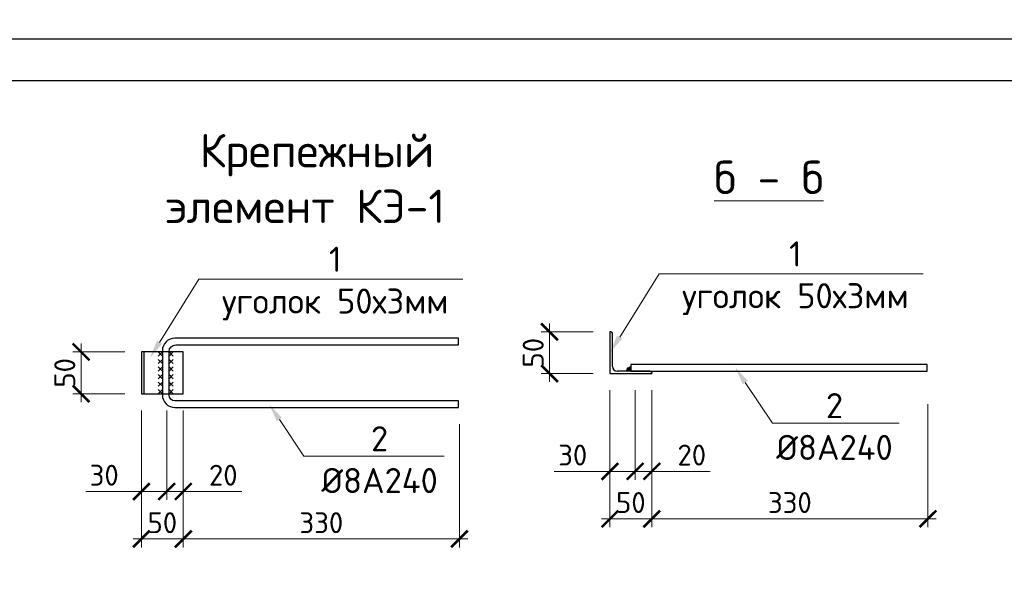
# Model space of a CAD drawing. Header units: millimetres. Extents: x 363306 to 7757304, y 1022887 to 1207196.
# Tile 315 of 656: x 1381800 to 1393567, y 1082055 to 1088906. Entities that reach past the tile are written whole.
import ezdxf
from ezdxf import colors
from ezdxf.entities.mleader import LeaderData, LeaderLine
from ezdxf.enums import TextEntityAlignment as Align
from ezdxf.math import Vec2, Vec3

# ---------------------------------------------------------------- set-up
doc = ezdxf.new("R2010")
doc.units = ezdxf.units.MM
doc.layers.add('0 @ 100', color=7, linetype='Continuous')
doc.layers.add('O3SAD', color=1, linetype='Continuous')
doc.styles.add('Arial', font='arial.ttf')
doc.styles.add('iso', font='isocpeur.TTF')
doc.styles.add('ГОСТ 2.304', font='isocpeui.ttf')
doc.dimstyles.new('Дв зас-М10', dxfattribs={"dimscale": 0, "dimtxt": 250, "dimasz": 200, "dimexe": 100, "dimexo": 200, "dimgap": 70, "dimtad": 1, "dimdec": 0, "dimlfac": 0.1, "dimzin": 0, "dimdsep": 46, "dimtxsty": 'iso', "dimblk": 'ARCHTICK', "dimcen": 300, "dimdle": 100, "dimclrd": 251, "dimclre": 251, "dimclrt": 251, "dimadec": 0, "dimazin": 0, "dimtfac": 1, "dimtdec": 0, "dimtofl": 0, "dimtmove": 0, "dimatfit": 3, "dimldrblk": 'OPEN30', "dimfxl": 0, "dimtolj": 1, "dimtzin": 0, "dimlwd": 0, "dimlwe": 0, "dimarcsym": 0})

# ---------------------------------------------------------------- blocks, each defined once
blk = doc.blocks.new('_ArchTick')
at = {"color": 0, "linetype": 'ByBlock', "const_width": 0.15}
blk.add_lwpolyline([(-0.5, -0.5), (0.5, 0.5)], dxfattribs=at)
blk = doc.blocks.new('*D1189')
at = {"color": 251, "lineweight": 0, "transparency": 16777216}
for p, q in [((1382534, 1084331), (1382534, 1085031)), ((1383055, 1084931), (1382434, 1084931)), ((1383055, 1084431), (1382434, 1084431))]:
    blk.add_line(p, q, dxfattribs=at)
at = {"layer": 'Defpoints', "color": 0, "lineweight": 25, "transparency": 16777216}
for p in [(1382534, 1084931), (1383255, 1084931), (1383255, 1084431)]:
    blk.add_point(p, dxfattribs=at)
at = {"color": 251, "lineweight": 0, "transparency": 16777216, "xscale": 200, "yscale": 200, "zscale": 200}
for p, rotation in [((1382534, 1084931), 90), ((1382534, 1084431), 270)]:
    blk.add_blockref('_ArchTick', p, dxfattribs=dict(at, rotation=rotation))
at = {"color": 251, "lineweight": 9, "transparency": 16777216, "insert": (1382339, 1084681), "char_height": 250, "attachment_point": 5, "rotation": 90, "style": 'iso'}
blk.add_mtext('\\A1;50', dxfattribs=at)
blk = doc.blocks.new('_Open30')
at = {"color": 0, "linetype": 'ByBlock', "lineweight": -2}
for p, q in [((-1, 0.268), (0, 0)), ((0, 0), (-1, -0.268)), ((0, 0), (-1, 0))]:
    blk.add_line(p, q, dxfattribs=at)
blk = doc.blocks.new('*D1059')
at = {"color": 251, "lineweight": 0, "transparency": 16777216}
for p, q in [((1383255, 1084231), (1383255, 1083161)), ((1383557, 1084231), (1383557, 1083161)), ((1383255, 1083261), (1382590, 1083261)), ((1383557, 1083261), (1383155, 1083261))]:
    blk.add_line(p, q, dxfattribs=at)
at = {"layer": 'Defpoints', "color": 0, "lineweight": 25, "transparency": 16777216}
for p in [(1383255, 1084431), (1383557, 1084431), (1383557, 1083261)]:
    blk.add_point(p, dxfattribs=at)
at = {"color": 251, "lineweight": 0, "transparency": 16777216, "xscale": 200, "yscale": 200, "zscale": 200, "rotation": 180}
blk.add_blockref('_ArchTick', (1383255, 1083261), dxfattribs=at)
at = {"color": 251, "lineweight": 0, "transparency": 16777216, "xscale": 200, "yscale": 200, "zscale": 200}
blk.add_blockref('_ArchTick', (1383557, 1083261), dxfattribs=at)
at = {"color": 251, "lineweight": 9, "transparency": 16777216, "insert": (1382810, 1083456), "char_height": 250, "attachment_point": 5, "style": 'iso'}
blk.add_mtext('\\A1;30', dxfattribs=at)
blk = doc.blocks.new('*D1060')
at = {"color": 251, "lineweight": 0, "transparency": 16777216}
for p, q in [((1383557, 1084231), (1383557, 1083161)), ((1383755, 1084231), (1383755, 1083161)), ((1383457, 1083261), (1383855, 1083261)), ((1384453, 1083261), (1383755, 1083261))]:
    blk.add_line(p, q, dxfattribs=at)
at = {"layer": 'Defpoints', "color": 0, "lineweight": 25, "transparency": 16777216}
for p in [(1383557, 1084431), (1383755, 1084431), (1383755, 1083261)]:
    blk.add_point(p, dxfattribs=at)
at = {"color": 251, "lineweight": 0, "transparency": 16777216, "xscale": 200, "yscale": 200, "zscale": 200, "rotation": 180}
blk.add_blockref('_ArchTick', (1383557, 1083261), dxfattribs=at)
at = {"color": 251, "lineweight": 0, "transparency": 16777216, "xscale": 200, "yscale": 200, "zscale": 200}
blk.add_blockref('_ArchTick', (1383755, 1083261), dxfattribs=at)
at = {"color": 251, "lineweight": 9, "transparency": 16777216, "insert": (1384233, 1083456), "char_height": 250, "attachment_point": 5, "style": 'iso'}
blk.add_mtext('\\A1;20', dxfattribs=at)
blk = doc.blocks.new('*D1061')
at = {"color": 251, "lineweight": 0, "transparency": 16777216}
for p, q in [((1383255, 1083309), (1383255, 1082593)), ((1383755, 1083309), (1383755, 1082593)), ((1383155, 1082693), (1383855, 1082693))]:
    blk.add_line(p, q, dxfattribs=at)
at = {"layer": 'Defpoints', "color": 0, "lineweight": 25, "transparency": 16777216}
for p in [(1383255, 1083509), (1383755, 1083509), (1383755, 1082693)]:
    blk.add_point(p, dxfattribs=at)
at = {"color": 251, "lineweight": 0, "transparency": 16777216, "xscale": 200, "yscale": 200, "zscale": 200, "rotation": 180}
blk.add_blockref('_ArchTick', (1383255, 1082693), dxfattribs=at)
at = {"color": 251, "lineweight": 0, "transparency": 16777216, "xscale": 200, "yscale": 200, "zscale": 200}
blk.add_blockref('_ArchTick', (1383755, 1082693), dxfattribs=at)
at = {"color": 251, "lineweight": 9, "transparency": 16777216, "insert": (1383505, 1082888), "char_height": 250, "attachment_point": 5, "style": 'iso'}
blk.add_mtext('\\A1;50', dxfattribs=at)
blk = doc.blocks.new('*D1062')
at = {"color": 251, "lineweight": 0, "transparency": 16777216}
for p, q in [((1387055, 1084066), (1387055, 1082593)), ((1383755, 1083638), (1383755, 1082593)), ((1383655, 1082693), (1387155, 1082693))]:
    blk.add_line(p, q, dxfattribs=at)
at = {"layer": 'Defpoints', "color": 0, "lineweight": 25, "transparency": 16777216}
for p in [(1387055, 1084266), (1383755, 1083838), (1387055, 1082693)]:
    blk.add_point(p, dxfattribs=at)
at = {"color": 251, "lineweight": 0, "transparency": 16777216, "xscale": 200, "yscale": 200, "zscale": 200, "rotation": 180}
blk.add_blockref('_ArchTick', (1383755, 1082693), dxfattribs=at)
at = {"color": 251, "lineweight": 0, "transparency": 16777216, "xscale": 200, "yscale": 200, "zscale": 200}
blk.add_blockref('_ArchTick', (1387055, 1082693), dxfattribs=at)
at = {"color": 251, "transparency": 16777216, "insert": (1385405, 1082888), "char_height": 250, "attachment_point": 5, "style": 'iso'}
blk.add_mtext('\\A1;330', dxfattribs=at)
blk = doc.blocks.new('*D1063')
at = {"color": 251, "lineweight": 0, "transparency": 16777216}
for p, q in [((1388132, 1084572), (1388132, 1085272)), ((1388654, 1085172), (1388032, 1085172)), ((1388654, 1084672), (1388032, 1084672))]:
    blk.add_line(p, q, dxfattribs=at)
at = {"layer": 'Defpoints', "color": 0, "lineweight": 25, "transparency": 16777216}
for p in [(1388132, 1085172), (1388854, 1085172), (1388854, 1084672)]:
    blk.add_point(p, dxfattribs=at)
at = {"color": 251, "lineweight": 0, "transparency": 16777216, "xscale": 200, "yscale": 200, "zscale": 200}
for p, rotation in [((1388132, 1085172), 90), ((1388132, 1084672), 270)]:
    blk.add_blockref('_ArchTick', p, dxfattribs=dict(at, rotation=rotation))
at = {"color": 251, "lineweight": 9, "transparency": 16777216, "insert": (1387937, 1084922), "char_height": 250, "attachment_point": 5, "rotation": 90, "style": 'iso'}
blk.add_mtext('\\A1;50', dxfattribs=at)
blk = doc.blocks.new('*D1064')
at = {"color": 251, "lineweight": 0, "transparency": 16777216}
for p, q in [((1388854, 1084472), (1388854, 1083402)), ((1389155, 1084472), (1389155, 1083402)), ((1388854, 1083502), (1388189, 1083502)), ((1389155, 1083502), (1388754, 1083502))]:
    blk.add_line(p, q, dxfattribs=at)
at = {"layer": 'Defpoints', "color": 0, "lineweight": 25, "transparency": 16777216}
for p in [(1388854, 1084672), (1389155, 1084672), (1389155, 1083502)]:
    blk.add_point(p, dxfattribs=at)
at = {"color": 251, "lineweight": 0, "transparency": 16777216, "xscale": 200, "yscale": 200, "zscale": 200, "rotation": 180}
blk.add_blockref('_ArchTick', (1388854, 1083502), dxfattribs=at)
at = {"color": 251, "lineweight": 0, "transparency": 16777216, "xscale": 200, "yscale": 200, "zscale": 200}
blk.add_blockref('_ArchTick', (1389155, 1083502), dxfattribs=at)
at = {"color": 251, "lineweight": 9, "transparency": 16777216, "insert": (1388409, 1083697), "char_height": 250, "attachment_point": 5, "style": 'iso'}
blk.add_mtext('\\A1;30', dxfattribs=at)
blk = doc.blocks.new('*D1065')
at = {"color": 251, "lineweight": 0, "transparency": 16777216}
for p, q in [((1389155, 1084472), (1389155, 1083402)), ((1389354, 1084472), (1389354, 1083402)), ((1389055, 1083502), (1389454, 1083502)), ((1390052, 1083502), (1389354, 1083502))]:
    blk.add_line(p, q, dxfattribs=at)
at = {"layer": 'Defpoints', "color": 0, "lineweight": 25, "transparency": 16777216}
for p in [(1389155, 1084672), (1389354, 1084672), (1389354, 1083502)]:
    blk.add_point(p, dxfattribs=at)
at = {"color": 251, "lineweight": 0, "transparency": 16777216, "xscale": 200, "yscale": 200, "zscale": 200, "rotation": 180}
blk.add_blockref('_ArchTick', (1389155, 1083502), dxfattribs=at)
at = {"color": 251, "lineweight": 0, "transparency": 16777216, "xscale": 200, "yscale": 200, "zscale": 200}
blk.add_blockref('_ArchTick', (1389354, 1083502), dxfattribs=at)
at = {"color": 251, "lineweight": 9, "transparency": 16777216, "insert": (1389832, 1083697), "char_height": 250, "attachment_point": 5, "style": 'iso'}
blk.add_mtext('\\A1;20', dxfattribs=at)
blk = doc.blocks.new('*D1066')
at = {"color": 251, "lineweight": 0, "transparency": 16777216}
for p, q in [((1388854, 1083550), (1388854, 1082834)), ((1389354, 1083550), (1389354, 1082834)), ((1388754, 1082934), (1389454, 1082934))]:
    blk.add_line(p, q, dxfattribs=at)
at = {"layer": 'Defpoints', "color": 0, "lineweight": 25, "transparency": 16777216}
for p in [(1388854, 1083750), (1389354, 1083750), (1389354, 1082934)]:
    blk.add_point(p, dxfattribs=at)
at = {"color": 251, "lineweight": 0, "transparency": 16777216, "xscale": 200, "yscale": 200, "zscale": 200, "rotation": 180}
blk.add_blockref('_ArchTick', (1388854, 1082934), dxfattribs=at)
at = {"color": 251, "lineweight": 0, "transparency": 16777216, "xscale": 200, "yscale": 200, "zscale": 200}
blk.add_blockref('_ArchTick', (1389354, 1082934), dxfattribs=at)
at = {"color": 251, "lineweight": 9, "transparency": 16777216, "insert": (1389104, 1083129), "char_height": 250, "attachment_point": 5, "style": 'iso'}
blk.add_mtext('\\A1;50', dxfattribs=at)
blk = doc.blocks.new('*D1067')
at = {"color": 251, "lineweight": 0, "transparency": 16777216}
for p, q in [((1392654, 1084307), (1392654, 1082834)), ((1389354, 1083879), (1389354, 1082834)), ((1389254, 1082934), (1392754, 1082934))]:
    blk.add_line(p, q, dxfattribs=at)
at = {"layer": 'Defpoints', "color": 0, "lineweight": 25, "transparency": 16777216}
for p in [(1392654, 1084507), (1389354, 1084079), (1392654, 1082934)]:
    blk.add_point(p, dxfattribs=at)
at = {"color": 251, "lineweight": 0, "transparency": 16777216, "xscale": 200, "yscale": 200, "zscale": 200, "rotation": 180}
blk.add_blockref('_ArchTick', (1389354, 1082934), dxfattribs=at)
at = {"color": 251, "lineweight": 0, "transparency": 16777216, "xscale": 200, "yscale": 200, "zscale": 200}
blk.add_blockref('_ArchTick', (1392654, 1082934), dxfattribs=at)
at = {"color": 251, "lineweight": 9, "transparency": 16777216, "insert": (1391004, 1083129), "char_height": 250, "attachment_point": 5, "style": 'iso'}
blk.add_mtext('\\A1;330', dxfattribs=at)

msp = doc.modelspace()

# ---------------------------------------------------------------- hatches: boundary and pattern name
at = {"lineweight": 9}
h = msp.add_hatch(color=256, dxfattribs=at)
edge = h.paths.add_edge_path()
edge.add_line((1389103.687, 1084712.117), (1389103.687, 1084752.117))
edge.add_arc((1389099.182, 1084706.622), 45.718, 84.3450338, 185.6549662)
edge.add_line((1389053.687, 1084702.117), (1389093.687, 1084702.117))
edge.add_line((1389093.687, 1084702.117), (1389103.687, 1084712.117))

# ---------------------------------------------------------------- linework, layer by layer
at = {"color": 146, "lineweight": 30}
for p, q in [((1388865.687, 1085172.117), (1388853.687, 1085172.117)), ((1388853.687, 1085172.117), (1388853.687, 1084672.117)), ((1388883.687, 1084757.117), (1388883.687, 1085154.117)), ((1383255.362, 1084930.843), (1383255.362, 1084430.843)), ((1383755.362, 1084930.843), (1383255.362, 1084930.843)), ((1383285.362, 1084930.843), (1383285.362, 1084430.843)), ((1383755.362, 1084430.843), (1383755.362, 1084930.843)), ((1388853.687, 1084672.117), (1389353.687, 1084672.117)), ((1389335.687, 1084702.117), (1388938.687, 1084702.117)), ((1389353.687, 1084684.117), (1389353.687, 1084672.117)), ((1383255.362, 1084430.843), (1383755.362, 1084430.843))]:
    msp.add_line(p, q, dxfattribs=at)
at = {"lineweight": 9}
for p, q in [((1383505.362, 1084930.843), (1383455.362, 1084880.843)), ((1383505.362, 1084880.843), (1383455.362, 1084930.843)), ((1383585.362, 1084930.843), (1383635.362, 1084880.843)), ((1383585.362, 1084880.843), (1383635.362, 1084930.843)), ((1383505.362, 1084840.843), (1383455.362, 1084790.843)), ((1383505.362, 1084790.843), (1383455.362, 1084840.843)), ((1383585.362, 1084840.843), (1383635.362, 1084790.843)), ((1383585.362, 1084790.843), (1383635.362, 1084840.843)), ((1383505.362, 1084750.843), (1383455.362, 1084700.843)), ((1383505.362, 1084700.843), (1383455.362, 1084750.843)), ((1383505.362, 1084660.843), (1383455.362, 1084610.843)), ((1383505.362, 1084610.843), (1383455.362, 1084660.843)), ((1383585.362, 1084750.843), (1383635.362, 1084700.843)), ((1383585.362, 1084700.843), (1383635.362, 1084750.843)), ((1383585.362, 1084660.843), (1383635.362, 1084610.843)), ((1383585.362, 1084610.843), (1383635.362, 1084660.843)), ((1383505.362, 1084570.843), (1383455.362, 1084520.843)), ((1383505.362, 1084520.843), (1383455.362, 1084570.843)), ((1383585.362, 1084570.843), (1383635.362, 1084520.843)), ((1383585.362, 1084520.843), (1383635.362, 1084570.843)), ((1383505.362, 1084480.843), (1383455.362, 1084430.843)), ((1383505.362, 1084430.843), (1383455.362, 1084480.843)), ((1383585.362, 1084480.843), (1383635.362, 1084430.843)), ((1383585.362, 1084430.843), (1383635.362, 1084480.843))]:
    msp.add_line(p, q, dxfattribs=at)
at = {"lineweight": 30}
msp.add_lwpolyline([(1372706.348, 1088178.072), (1412206.348, 1088178.072), (1412206.348, 1059478.072), (1372706.348, 1059478.072)], close=True, dxfattribs=at)
at = {"color": 5}
msp.add_lwpolyline([(1387045.362, 1084345.843), (1383655.362, 1084345.843, -0.414213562), (1383585.362, 1084415.843), (1383585.362, 1084935.843, -0.414213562), (1383665.362, 1085015.843), (1387045.362, 1085015.843), (1387045.362, 1085095.843), (1383655.362, 1085095.843, 0.414213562), (1383505.362, 1084945.843), (1383505.362, 1084415.843, 0.414213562), (1383655.362, 1084265.843), (1387045.362, 1084265.843), (1387045.362, 1084345.843)], format="xyb", dxfattribs=at)
msp.add_lwpolyline([(1392643.687, 1084782.117), (1389103.687, 1084782.117), (1389103.687, 1084702.117), (1392643.687, 1084702.117)], close=True, dxfattribs=at)
at = {"lineweight": 9}
msp.add_lwpolyline([(1389103.687, 1084712.117), (1389103.687, 1084752.117, 0.473284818), (1389053.687, 1084702.117), (1389093.687, 1084702.117), (1389103.687, 1084712.117)], format="xyb", dxfattribs=at)
at = {"color": 146, "lineweight": 30}
for centre, radius, start, end in [((1388865.687, 1085154.117), 18, 0, 90), ((1388938.687, 1084757.117), 55, 180, 270), ((1389335.687, 1084684.117), 18, 0, 90)]:
    msp.add_arc(centre, radius, start, end, dxfattribs=at)
at = {"layer": 'O3SAD', "color": 1}
msp.add_lwpolyline([(1370706.348, 1088678.072), (1412706.348, 1088678.072), (1412706.348, 1058978.072), (1370706.348, 1058978.072)], close=True, dxfattribs=at)

# ---------------------------------------------------------------- texts
at = {"lineweight": 9, "style": 'iso'}
msp.add_text('%%uб - б', height=400, dxfattribs=at).set_placement((1390753.474, 1086818.719), align=Align.CENTER)
at = {"color": 116, "lineweight": 0, "true_color": 0x136734, "insert": (883892.483, 1087785.858), "char_height": 500, "width": 18765.00851, "attachment_point": 1, "style": 'Arial'}
msp.add_mtext('\\pi1602.2;{\\fISOCPEUR|b0|i1|c204|p34;\\L\\C256;\\c0;План ленточного фундамента для перегородки }', dxfattribs=at)
at = {"lineweight": 9, "char_height": 400, "attachment_point": 1, "style": 'iso'}
for s, insert, width in [('\\pi1764.372;Примерных вид для\\P\\pi488.236;стена монтажа (Газоблок)', (1179462.79, 1087508.085, 0), 9717.00309), ('\\pi1764.372;Примерных вид для\\P\\pi488.236;стена монтажа (Газоблок)', (1224462.79, 1087508.085, 0), 9717.00309), ('\\pi1171.712;Крепежный \\P\\pi762.472;элемент КЭ-1', (1382779.98, 1087540.128), 5098.88054), ('\\pi1764.372;Примерных вид для\\P\\pi488.236;стена монтажа (Газоблок)', (1134531.899, 1087474.922, 0), 9717.00309), ('\\pi1764.372;Примерных вид для\\P\\pi488.236;стена монтажа (Газоблок)', (1269531.899, 1087474.922, 0), 9717.00309), ('\\pi457.168;{\\LГоризонтальная} \\P\\pi1088.684;сетка ГС-1', (1375298.56, 1087421.862), 5098.88054), ('\\pi1764.372;{\\fISOCPEUR|b0|i1|c204|p34;Примерных вид для\\P\\pi488.236;стена монтажа (Газоблок)}', (954613.151, 1083015.009), 9717.00309), ('\\pi1764.372;{\\fISOCPEUR|b0|i1|c204|p34;Примерных вид для\\P\\pi488.236;стена монтажа (Газоблок)}', (999613.151, 1083015.009), 9717.00309), ('\\pi1764.372;{\\fISOCPEUR|b0|i1|c204|p34;Примерных вид для\\P\\pi488.236;стена монтажа (Газоблок)}', (1044613.151, 1083015.009), 9717.00309)]:
    msp.add_mtext(s, dxfattribs=dict(at, insert=insert, width=width))
at = {"layer": '0 @ 100', "color": 7, "insert": (761996.908, 1075986.433), "char_height": 318.940213, "width": 19697.5359, "attachment_point": 4, "style": 'ГОСТ 2.304'}
msp.add_mtext('\\pi5457.36288;{\\fISOCPEUR|b1|i1|c204|p34;Характеристика участка строительства:\\P\\pi0;\\P}Расчетная зимняя температура воздух 15 °С.\\PСкоростной напор ветра   - 38кг/м2.\\PВес снегового покрова    - 50кг/м2.\\PКлассификация зданий по функциональной пожарной опасности - Ф 4.1 \\PКоэффициент надежности по назначению - 0.95\\P\\P^IПроектом разработано подъёмник для мало мобильных граждан населения грузоподъемностью 250 кг. скоростью 0,25 см/с. Двери шахт подъёмника противопожарные с пределом огнестойкости El 30. Подъёмники оборудованы кабинами габаритами 1500х1500 мм, ширина дверей кабины обеспечивает проезд инвалидной коляски. Для экстренных случаев подъёмник оснащен дополнительным аккумулятором и механическим спуском для безопасного спуска пассажира в нулевую отметку. Так же в дверях подъёмника установлены замки датчики которые открываются с ключевыми картами, чтобы открыть двери подъёмника.\\P^IС внешней и внутренней стороны наружных стен предусмотрено обшивка из аквапанелей толщиной 12,5мм с утеплением из минераловатной ваты на кварцевой основе, А =0,040 Вт/мС, толщиной 100мм. (по теплотехническому расчету). Наружная отделка из органическое стекло.\\P^IПодрядчик обязан предоставить заказчику сертификаты соответствия и пожарной безопасности на фасадную систему и все применяемые в данной системе материалы и изделия.\\PКонструкции, изделия и материалы применены по действующим стандартам, ТУ, сертификатам. На путях эвакуации используются отделочные материалы, соответствующие требованиям п. 5.25 ШНК 2.01.02-04.\\PОтделка стен с внутренней стороны окраска водоэмульсионными красками светлых тонов. Во внутренней и наружной отделке использованы современные отделочные материалы используемые на территории Республики Узбекистан.\\P^IКрыша - скатная из металлических профилированных листов с полимерными покрытиями с обеих сторон толщ.0,55мм по металлическим конструкциям.\\P^IПо периметру наружных стен устраивается бетонная отмостка. Бетон кл.В 7,5 шириной 1000 мм, толщиной 50 мм по гравийному основанию толщиной 100 мм -150 мм.\\P^IВсе строительно-монтажные работы вести согласно указаний соответствующих строительных норм и проекта производства работ (П.П.Р.) на основании ШНК 3.01.01 - 03 и КМК 3.01.02 - 00.', dxfattribs=at)

# ---------------------------------------------------------------- dimensions: what is measured, and where the dimension line sits
at = {"lineweight": 9}
for base, p1, p2, picture, middle in [((1388132.083, 1085172.117), (1388853.687, 1084672.117), (1388853.687, 1085172.117), '*D1063', (1388132.083, 1084922.117)), ((1382533.758, 1084930.843), (1383255.362, 1084430.843), (1383255.362, 1084930.843), '*D1189', (1382533.758, 1084680.843))]:
    dim = msp.add_linear_dim(base=base, p1=p1, p2=p2, angle=90, dimstyle='Дв зас-М10', override={"dimscale": 1}, dxfattribs=at)
    dim.commit()
    dim.dimension.update_dxf_attribs({"geometry": picture, "text_midpoint": middle, "dimtype": 160})
for base, p1, p2, override, picture, middle in [((1389155.181, 1083502.047), (1388853.687, 1084672.117), (1389155.181, 1084672.117), {"dimscale": 1}, '*D1064', (1388408.782, 1083502.047)), ((1389353.687, 1083502.047), (1389155.181, 1084672.117), (1389353.687, 1084672.117), {"dimscale": 1, "dimtmove": 1}, '*D1065', (1389831.599, 1083517.428)), ((1383556.857, 1083260.774), (1383255.362, 1084430.843), (1383556.857, 1084430.843), {"dimscale": 1}, '*D1059', (1382810.457, 1083260.774)), ((1383755.362, 1083260.774), (1383556.857, 1084430.843), (1383755.362, 1084430.843), {"dimscale": 1, "dimtmove": 1}, '*D1060', (1384233.274, 1083276.154))]:
    dim = msp.add_linear_dim(base=base, p1=p1, p2=p2, dimstyle='Дв зас-М10', override=override, dxfattribs=at)
    dim.commit()
    dim.dimension.update_dxf_attribs({"geometry": picture, "text_midpoint": middle, "dimtype": 160})
for base, p1, p2, picture, middle in [((1392653.687, 1082934.002), (1389353.687, 1084078.879), (1392653.687, 1084507.117), '*D1067', (1391003.687, 1083129.002)), ((1389353.687, 1082934.002), (1388853.687, 1083750.492), (1389353.687, 1083750.492), '*D1066', (1389103.687, 1083129.002)), ((1383755.362, 1082692.728), (1383255.362, 1083509.219), (1383755.362, 1083509.219), '*D1061', (1383505.362, 1082887.728))]:
    dim = msp.add_linear_dim(base=base, p1=p1, p2=p2, dimstyle='Дв зас-М10', override={"dimscale": 1}, dxfattribs=at)
    dim.commit()
    dim.dimension.update_dxf_attribs({"geometry": picture, "text_midpoint": middle})
dim = msp.add_linear_dim(base=(1387055.362, 1082692.728), p1=(1383755.362, 1083837.605), p2=(1387055.362, 1084265.843), dimstyle='Дв зас-М10', override={"dimscale": 1})
dim.commit()
dim.dimension.update_dxf_attribs({"geometry": '*D1062', "text_midpoint": (1385405.362, 1082887.728)})

# ---------------------------------------------------------------- leaders
ml = msp.add_multileader_mtext('Standard', dxfattribs=at)
ml.set_content('1\\Pуголок 50х3мм', color=256, style='iso')
ml.set_leader_properties(color=256, lineweight=0)
ml.build(insert=Vec2(0, 0))
ml.multileader.update_dxf_attribs({"text_left_attachment_type": 6, "text_right_attachment_type": 6, "dogleg_length": 200, "arrow_head_size": 220})
ctx = ml.context
ctx.base_point, ctx.char_height, ctx.arrow_head_size, ctx.plane_origin = Vec3(1384142.842, 1085799.728), 300, 220, Vec3(1383354.632, 1084858.351)
ctx.left_attachment, ctx.right_attachment, ctx.text_align_type = 6, 6, 1
notes = []
notes.append((ctx, [(0, (1, 1, 0), (1383942.842, 1085799.728), (1, 0), 200, [(0, [(1383354.632, 1084858.351)], 0, [])])]))
ctx.mtext.insert, ctx.mtext.alignment, ctx.mtext.flow_direction = Vec3(1385570.751, 1086189.728), 2, 5
ml = msp.add_multileader_mtext('Standard', dxfattribs=at)
ml.set_content('1\\Pуголок 50х3мм', color=256, style='iso')
ml.set_leader_properties(color=256, lineweight=0)
ml.build(insert=Vec2(0, 0))
ml.multileader.update_dxf_attribs({"text_left_attachment_type": 6, "text_right_attachment_type": 6, "dogleg_length": 200, "arrow_head_size": 220})
ctx = ml.context
ctx.base_point, ctx.char_height, ctx.arrow_head_size, ctx.plane_origin = Vec3(1389641.897, 1085863.494), 300, 220, Vec3(1388853.687, 1084922.117)
ctx.left_attachment, ctx.right_attachment, ctx.text_align_type = 6, 6, 1
notes.append((ctx, [(0, (1, 1, 0), (1389441.897, 1085863.494), (1, 0), 200, [(0, [(1388853.687, 1084922.117)], 0, [])])]))
ctx.mtext.insert, ctx.mtext.alignment, ctx.mtext.flow_direction = Vec3(1391069.806, 1086253.494), 2, 5
ml = msp.add_multileader_mtext('Standard', dxfattribs=at)
ml.set_content('2\\P%%C8A240', color=256, style='iso')
ml.set_leader_properties(color=256, lineweight=0)
ml.build(insert=Vec2(0, 0))
ml.multileader.update_dxf_attribs({"text_left_attachment_type": 6, "text_right_attachment_type": 6, "dogleg_length": 200, "arrow_head_size": 220})
ctx = ml.context
ctx.base_point, ctx.char_height, ctx.arrow_head_size, ctx.plane_origin = Vec3(1390833.11, 1084078.602), 300, 220, Vec3(1390379.523, 1084702.117)
ctx.left_attachment, ctx.right_attachment, ctx.text_align_type = 6, 6, 1
notes.append((ctx, [(0, (1, 1, 0), (1390794.798, 1084078.602), (1, 0), 38.312, [(0, [(1390349.814, 1084748.698)], 0, [])])]))
ctx.mtext.insert, ctx.mtext.alignment, ctx.mtext.flow_direction = Vec3(1391537.724, 1084438.602), 2, 5
ml = msp.add_multileader_mtext('Standard', dxfattribs=at)
ml.set_content('2\\P%%C8A240', color=256, style='iso')
ml.set_leader_properties(color=256, lineweight=0)
ml.build(insert=Vec2(0, 0))
ml.multileader.update_dxf_attribs({"text_left_attachment_type": 6, "text_right_attachment_type": 6, "dogleg_length": 200, "arrow_head_size": 220})
ctx = ml.context
ctx.base_point, ctx.char_height, ctx.arrow_head_size, ctx.plane_origin = Vec3(1385396.473, 1083682.253), 300, 220, Vec3(1384781.198, 1084305.768)
ctx.left_attachment, ctx.right_attachment, ctx.text_align_type = 6, 6, 1
notes.append((ctx, [(0, (1, 1, 0), (1385196.473, 1083682.253), (1, 0), 200, [(0, [(1384781.198, 1084305.768)], 0, [])])]))
ctx.mtext.insert, ctx.mtext.alignment, ctx.mtext.flow_direction = Vec3(1386101.086, 1084042.253), 2, 5
for ctx, leaders in notes:
    for number, flags, end, landing, length, lines in leaders:
        leader = LeaderData()
        leader.index, (leader.has_last_leader_line, leader.has_dogleg_vector, leader.attachment_direction) = number, flags
        leader.last_leader_point, leader.dogleg_vector, leader.dogleg_length = Vec3(end), Vec3(landing), length
        for number, points, colour, breaks in lines:
            line = LeaderLine()
            line.index, line.vertices, line.color, line.breaks = number, Vec3.list(points), colors.encode_raw_color(colour), breaks
            leader.lines.append(line)
        ctx.leaders.append(leader)

doc.saveas('drawing.dxf')
